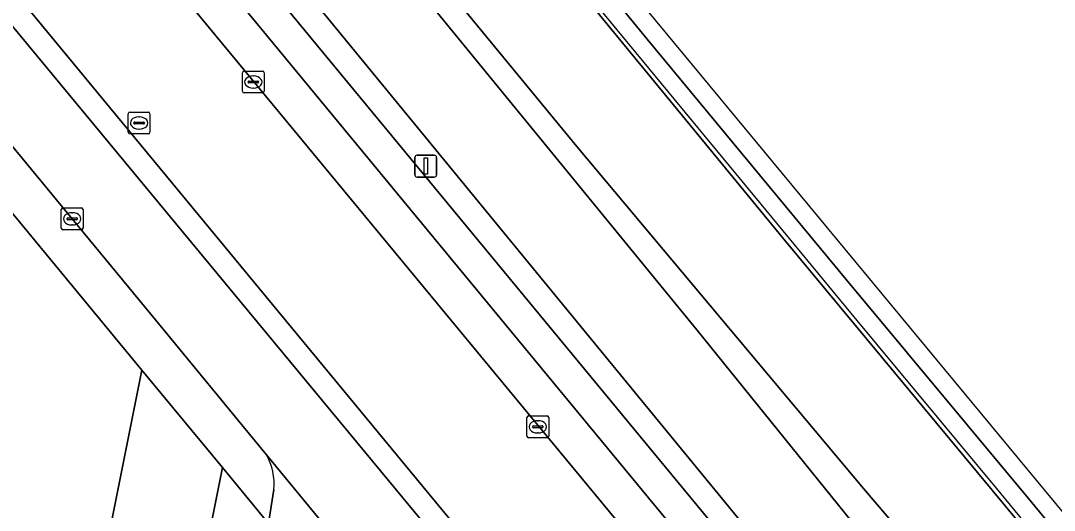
# Model space of a CAD drawing. Extents: x 158793 to 159888, y 384317 to 385256.
# Drawn here: x 159435.59 to 159483.14, y 385008.68 to 385031.19 of the extents above; entities that cross this region are included whole.
import ezdxf

# ---------------------------------------------------------------- set-up
doc = ezdxf.new("R2010")
doc.units = 0
for name, color, linetype in [('IMGEO_Fietspad_gesloten', 7, 'Continuous'), ('IMGEO_Grasland_overig', 7, 'Continuous'), ('IMGEO_Groenvoorziening', 7, 'Continuous'), ('IMGEO_Hek', 7, 'Continuous'), ('IMGEO_Kolk', 7, 'Continuous'), ('IMGEO_Lichtmast', 7, 'Continuous'), ('IMGEO_Parkeervlak_open', 7, 'Continuous'), ('IMGEO_Rijbaan_lokaal_open', 7, 'Continuous'), ('IMGEO_Rioolput', 7, 'Continuous'), ('IMGEO_Spoorbaan_halfverhard', 7, 'Continuous'), ('IMGEO_Terreindeel_gesloten', 7, 'Continuous'), ('IMGEO_Verkeerseiland_open', 7, 'Continuous'), ('IMGEO_Voetpad_open', 7, 'Continuous')]:
    doc.layers.add(name, color=color, linetype=linetype)

msp = doc.modelspace()

# ---------------------------------------------------------------- linework, layer by layer
at = {"layer": 'IMGEO_Fietspad_gesloten'}
msp.add_lwpolyline([(159392.221, 385077.556), (159398.871, 385069.463), (159412.232, 385053.326), (159424.262, 385038.689), (159425.141, 385037.619), (159437.96, 385022.078), (159441.576, 385017.691), (159446.9, 385011.233), (159450.98, 385006.284), (159456.169, 385000), (159463.854, 384990.694), (159464.988, 384989.328), (159467.665, 384986.104), (159477.003, 384974.858), (159489.623, 384959.686), (159490.048, 384959.172), (159492.795, 384961.44), (159492.69, 384961.567), (159492.646, 384961.62), (159460.845, 385000), (159427.599, 385040.125)], dxfattribs=at)
at = {"layer": 'IMGEO_Grasland_overig'}
for points in [[(159320.599, 385188.545), (159435.874, 385048.176), (159480.455, 384993.887), (159494.557, 384976.714), (159498.367, 384972.113), (159499.262, 384971.033), (159505.464, 384963.64), (159508.186, 384960.258), (159630.789, 384812.222)], [(159381.818, 385121.964), (159395.478, 385105.84), (159422.001, 385073.661), (159432.599, 385060.675), (159445.752, 385044.139), (159461.175, 385025.404), (159474.366, 385009.682), (159485.452, 384996.701), (159497.094, 384982.699), (159508.594, 384968.418), (159520.403, 384954.166), (159532.311, 384940.054), (159543.732, 384926.039), (159553.332, 384914.821), (159563.557, 384902.44), (159566.627, 384904.959), (159564.887, 384907.048), (159528.041, 384951.662), (159493.012, 384994.28), (159470.7, 385021.144), (159427.85, 385073.253), (159340.344, 385179.112)], [(159543.732, 384926.039), (159532.311, 384940.054), (159520.403, 384954.166), (159508.594, 384968.418), (159497.094, 384982.699), (159485.452, 384996.701), (159474.366, 385009.682), (159461.175, 385025.404), (159445.752, 385044.139), (159432.599, 385060.675), (159422.001, 385073.661), (159395.478, 385105.84), (159381.818, 385121.964)], [(159540.039, 384928.759), (159528.546, 384943.134), (159502.442, 384973.887), (159489.927, 384988.239), (159466.69, 385016.979), (159450.466, 385036.803), (159426.293, 385066.023), (159412.227, 385082.788), (159400.256, 385097.837), (159389.592, 385110.954)], [(159389.592, 385110.954), (159400.256, 385097.837), (159412.227, 385082.788), (159426.293, 385066.023), (159450.466, 385036.803), (159466.69, 385016.979), (159489.927, 384988.239), (159502.442, 384973.887), (159528.546, 384943.134), (159540.039, 384928.759)]]:
    msp.add_lwpolyline(points, dxfattribs=at)
at = {"layer": 'IMGEO_Groenvoorziening'}
for points in [[(159508.186, 384960.258), (159505.464, 384963.64), (159499.262, 384971.033), (159498.367, 384972.113), (159494.557, 384976.714), (159480.455, 384993.887), (159435.874, 385048.176), (159320.599, 385188.545), (159302.586, 385210.352), (159284.076, 385232.76), (159282.981, 385235.178), (159282.836, 385235.498), (159282.422, 385238.521), (159283.262, 385241.397), (159284.651, 385244.041), (159286.033, 385245.528), (159285.586, 385246.063), (159281.152, 385238.85)], [(159318.533, 385188.249), (159434.917, 385047.393), (159500.475, 384968.05), (159507.986, 384958.96), (159519.229, 384945.296), (159521.522, 384942.521), (159537.859, 384922.752)], [(159429.98, 384992.142), (159434.842, 384983.575), (159441.173, 385015.118), (159423.68, 385036.291)]]:
    msp.add_lwpolyline(points, dxfattribs=at)
at = {"layer": 'IMGEO_Hek'}
msp.add_lwpolyline([(159383.324, 385127.243), (159419.948, 385082.936), (159427.888, 385073.287), (159437.454, 385061.733), (159448.597, 385048.217), (159469.341, 385023.111), (159474.059, 385017.401), (159480.46, 385009.693), (159486.821, 385001.974), (159494.758, 384992.324), (159502.719, 384982.68), (159510.631, 384973.029), (159526.535, 384953.748), (159529.73, 384949.862), (159534.481, 384944.096), (159540.858, 384936.397), (159547.185, 384928.671)], dxfattribs=at)
at = {"layer": 'IMGEO_Kolk'}
for p, q in [((159445.795, 385027.941), (159445.795, 385028.793)), ((159445.87, 385028.867), (159446.722, 385028.867)), ((159446.796, 385028.793), (159446.796, 385027.941)), ((159446.054, 385028.361), (159446.054, 385028.373)), ((159446.492, 385028.324), (159446.094, 385028.324)), ((159446.097, 385028.41), (159446.495, 385028.41)), ((159446.283, 385028.647), (159446.308, 385028.647)), ((159446.538, 385028.373), (159446.538, 385028.361)), ((159446.722, 385027.867), (159445.87, 385027.867)), ((159446.306, 385028.087), (159446.281, 385028.087)), ((159437.535, 385022.578), (159438.387, 385022.578)), ((159437.46, 385021.652), (159437.46, 385022.504)), ((159437.719, 385022.072), (159437.719, 385022.084)), ((159437.762, 385022.121), (159438.16, 385022.121)), ((159437.948, 385022.358), (159437.973, 385022.358)), ((159438.203, 385022.084), (159438.203, 385022.072)), ((159438.461, 385022.504), (159438.461, 385021.652)), ((159438.157, 385022.035), (159437.759, 385022.035)), ((159437.971, 385021.798), (159437.946, 385021.798)), ((159438.387, 385021.578), (159437.535, 385021.578)), ((159458.88, 385012.088), (159458.88, 385012.94)), ((159458.955, 385013.014), (159459.807, 385013.014)), ((159459.182, 385012.557), (159459.58, 385012.557)), ((159459.368, 385012.794), (159459.393, 385012.794)), ((159459.881, 385012.94), (159459.881, 385012.088)), ((159459.139, 385012.508), (159459.139, 385012.52)), ((159459.577, 385012.471), (159459.179, 385012.471)), ((159459.391, 385012.234), (159459.366, 385012.234)), ((159459.623, 385012.52), (159459.623, 385012.508)), ((159459.807, 385012.014), (159458.955, 385012.014))]:
    msp.add_line(p, q, dxfattribs=at)
for points in [[(159445.795, 385027.941), (159445.795, 385028.793)], [(159445.87, 385028.867), (159446.722, 385028.867)], [(159446.796, 385028.793), (159446.796, 385027.941)], [(159446.722, 385027.867), (159445.87, 385027.867)], [(159437.535, 385022.578), (159438.387, 385022.578)], [(159437.46, 385021.652), (159437.46, 385022.504)], [(159438.461, 385022.504), (159438.461, 385021.652)], [(159438.387, 385021.578), (159437.535, 385021.578)], [(159458.88, 385012.088), (159458.88, 385012.94)], [(159458.955, 385013.014), (159459.807, 385013.014)], [(159459.881, 385012.94), (159459.881, 385012.088)], [(159459.807, 385012.014), (159458.955, 385012.014)]]:
    msp.add_lwpolyline(points, dxfattribs=at)
for centre, radius, start, end in [((159445.872, 385028.791), 0.0765, 91.552, 178.448), ((159445.872, 385028.791), 0.0765, 91.552, 178.448), ((159446.72, 385028.791), 0.0765, 1.552, 88.448), ((159446.72, 385028.791), 0.0765, 1.552, 88.448), ((159446.094, 385028.37), 0.0403, 85.8775, 175.7526), ((159446.091, 385028.36), 0.0366, 178.938, 274.7102), ((159446.495, 385028.367), 0.043, 264.8664, 352.4533), ((159446.499, 385028.372), 0.0386, 1.7309, 96.639), ((159445.872, 385027.943), 0.0765, 181.552, 268.448), ((159445.872, 385027.943), 0.0765, 181.552, 268.448), ((159446.72, 385027.943), 0.0765, 271.552, 358.448), ((159446.72, 385027.943), 0.0765, 271.552, 358.448), ((159437.537, 385022.502), 0.0765, 91.552, 178.448), ((159437.537, 385022.502), 0.0765, 91.552, 178.448), ((159438.385, 385022.502), 0.0765, 1.552, 88.448), ((159438.385, 385022.502), 0.0765, 1.552, 88.448), ((159437.759, 385022.081), 0.0403, 85.8775, 175.7526), ((159437.756, 385022.071), 0.0366, 178.938, 274.7102), ((159438.16, 385022.078), 0.043, 264.8664, 352.4533), ((159438.164, 385022.083), 0.0386, 1.7309, 96.639), ((159437.537, 385021.654), 0.0765, 181.552, 268.448), ((159437.537, 385021.654), 0.0765, 181.552, 268.448), ((159438.385, 385021.654), 0.0765, 271.552, 358.448), ((159438.385, 385021.654), 0.0765, 271.552, 358.448), ((159458.957, 385012.938), 0.0765, 91.552, 178.448), ((159458.957, 385012.938), 0.0765, 91.552, 178.448), ((159459.179, 385012.517), 0.0403, 85.8775, 175.7526), ((159459.584, 385012.519), 0.0386, 1.7309, 96.639), ((159459.805, 385012.938), 0.0765, 1.552, 88.448), ((159459.805, 385012.938), 0.0765, 1.552, 88.448), ((159458.957, 385012.09), 0.0765, 181.552, 268.448), ((159458.957, 385012.09), 0.0765, 181.552, 268.448), ((159459.176, 385012.507), 0.0366, 178.938, 274.7102), ((159459.58, 385012.514), 0.043, 264.8664, 352.4533), ((159459.805, 385012.09), 0.0765, 271.552, 358.448), ((159459.805, 385012.09), 0.0765, 271.552, 358.448)]:
    msp.add_arc(centre, radius, start, end, dxfattribs=at)
for centre, major_axis, ratio, start_param, end_param in [((159446.282, 385028.367), (-0.387, 0.002), 0.722429, 4.712389, 7.853982), ((159446.307, 385028.367), (-0.39, 0.002), 0.717154, 1.570796, 4.712389), ((159437.947, 385022.078), (-0.387, 0.002), 0.722429, 4.712389, 7.853982), ((159437.972, 385022.078), (-0.39, 0.002), 0.717154, 1.570796, 4.712389), ((159459.367, 385012.514), (-0.387, 0.002), 0.722429, 4.712389, 7.853982), ((159459.392, 385012.514), (-0.39, 0.002), 0.717154, 1.570796, 4.712389)]:
    msp.add_ellipse(centre, major_axis=major_axis, ratio=ratio, start_param=start_param, end_param=end_param, dxfattribs=at)
at = {"layer": 'IMGEO_Lichtmast'}
for p, q in [((159453.83, 385024.999), (159454.62, 385024.999)), ((159454.62, 385024.999), (159453.83, 385024.999)), ((159453.73, 385024.099), (159453.73, 385024.899)), ((159453.73, 385024.899), (159453.73, 385024.099)), ((159454.72, 385024.899), (159454.72, 385024.099)), ((159454.72, 385024.099), (159454.72, 385024.899)), ((159454.62, 385023.999), (159453.83, 385023.999)), ((159453.83, 385023.999), (159454.62, 385023.999))]:
    msp.add_line(p, q, dxfattribs=at)
msp.add_lwpolyline([(159454.15, 385024.874), (159454.3, 385024.874), (159454.3, 385024.124), (159454.15, 385024.124), (159454.15, 385024.874)], dxfattribs=at)
for centre, start, end in [((159453.83, 385024.899), 90, 180), ((159453.83, 385024.899), 90, 180), ((159454.62, 385024.899), 0, 90), ((159454.62, 385024.899), 360, 90), ((159453.83, 385024.099), 180, 270), ((159453.83, 385024.099), 180, 270), ((159454.62, 385024.099), 270, 0), ((159454.62, 385024.099), 270, 0)]:
    msp.add_arc(centre, 0.1, start, end, dxfattribs=at)
at = {"layer": 'IMGEO_Parkeervlak_open'}
for points in [[(159313.357, 385189.189), (159432.332, 385045.283), (159493.008, 384971.951), (159497.965, 384965.89), (159499.325, 384967.06), (159433.745, 385046.437)], [(159446.996, 385008.071), (159444.869, 385010.645), (159440.477, 384988.607)]]:
    msp.add_lwpolyline(points, dxfattribs=at)
at = {"layer": 'IMGEO_Rijbaan_lokaal_open'}
for points in [[(159306.08, 385188.626), (159310.648, 385183.424), (159427.797, 385041.577), (159428.452, 385040.783), (159462.165, 385000), (159491.21, 384964.667), (159493.289, 384962.168), (159493.447, 384961.978), (159497.965, 384965.89), (159493.008, 384971.951), (159432.332, 385045.283)], [(159450.98, 385006.284), (159446.9, 385011.233)], [(159447.244, 385009.631), (159446.996, 385008.071), (159453.664, 385000), (159456.881, 384996.106), (159462.376, 384989.455), (159464.442, 384986.955)]]:
    msp.add_lwpolyline(points, dxfattribs=at)
msp.add_arc((159444.461, 385009.871), 2.794, 355.0653, 29.1731, dxfattribs=at)
at = {"layer": 'IMGEO_Rioolput'}
for p, q in [((159440.539, 385026.057), (159440.539, 385026.909)), ((159440.614, 385026.983), (159441.466, 385026.983)), ((159441.54, 385026.909), (159441.54, 385026.057)), ((159440.798, 385026.477), (159440.798, 385026.489)), ((159441.236, 385026.44), (159440.838, 385026.44)), ((159440.841, 385026.526), (159441.239, 385026.526)), ((159441.027, 385026.763), (159441.052, 385026.763)), ((159441.282, 385026.489), (159441.282, 385026.477)), ((159441.466, 385025.983), (159440.614, 385025.983)), ((159441.05, 385026.203), (159441.025, 385026.203))]:
    msp.add_line(p, q, dxfattribs=at)
for points in [[(159440.539, 385026.057), (159440.539, 385026.909)], [(159440.614, 385026.983), (159441.466, 385026.983)], [(159441.54, 385026.909), (159441.54, 385026.057)], [(159441.466, 385025.983), (159440.614, 385025.983)]]:
    msp.add_lwpolyline(points, dxfattribs=at)
for centre, radius, start, end in [((159440.616, 385026.907), 0.0765, 91.552, 178.448), ((159440.616, 385026.907), 0.0765, 91.552, 178.448), ((159441.464, 385026.907), 0.0765, 1.552, 88.448), ((159441.464, 385026.907), 0.0765, 1.552, 88.448), ((159440.838, 385026.486), 0.0403, 85.8775, 175.7526), ((159440.835, 385026.476), 0.0366, 178.938, 274.7102), ((159441.239, 385026.483), 0.043, 264.8664, 352.4533), ((159441.243, 385026.488), 0.0386, 1.7309, 96.639), ((159440.616, 385026.059), 0.0765, 181.552, 268.448), ((159440.616, 385026.059), 0.0765, 181.552, 268.448), ((159441.464, 385026.059), 0.0765, 271.552, 358.448), ((159441.464, 385026.059), 0.0765, 271.552, 358.448)]:
    msp.add_arc(centre, radius, start, end, dxfattribs=at)
for centre, major_axis, ratio, start_param, end_param in [((159441.026, 385026.483), (-0.387, 0.002), 0.722429, 4.712389, 7.853982), ((159441.051, 385026.483), (-0.39, 0.002), 0.717154, 1.570796, 4.712389)]:
    msp.add_ellipse(centre, major_axis=major_axis, ratio=ratio, start_param=start_param, end_param=end_param, dxfattribs=at)
at = {"layer": 'IMGEO_Spoorbaan_halfverhard'}
for points in [[(159629.688, 384832.232), (159424.407, 385079.936), (159290.987, 385240.928)], [(159392.075, 385118.019), (159400.497, 385107.572), (159410.708, 385095.473), (159421.234, 385082.721), (159438.711, 385061.553), (159451.729, 385045.807), (159464.416, 385030.34), (159473.571, 385019.29), (159481.951, 385009.216), (159488.169, 385001.676), (159507.455, 384978.182), (159528.436, 384952.721), (159538.316, 384940.816), (159543.418, 384934.616), (159570.742, 384901.461)]]:
    msp.add_lwpolyline(points, dxfattribs=at)
at = {"layer": 'IMGEO_Terreindeel_gesloten'}
for points in [[(159340.344, 385179.112), (159427.85, 385073.253), (159470.7, 385021.144), (159493.012, 384994.28), (159528.041, 384951.662), (159564.887, 384907.048)], [(159570.742, 384901.461), (159543.418, 384934.616), (159538.316, 384940.816), (159528.436, 384952.721), (159507.455, 384978.182), (159488.169, 385001.676), (159481.951, 385009.216), (159473.571, 385019.29), (159464.416, 385030.34), (159451.729, 385045.807), (159438.711, 385061.553), (159421.234, 385082.721), (159410.708, 385095.473), (159400.497, 385107.572), (159392.075, 385118.019)]]:
    msp.add_lwpolyline(points, dxfattribs=at)
at = {"layer": 'IMGEO_Verkeerseiland_open'}
for points in [[(159305.292, 385187.89), (159310.139, 385182.556), (159426.963, 385040.896), (159427.599, 385040.125), (159460.845, 385000), (159492.646, 384961.62)], [(159493.289, 384962.168), (159491.21, 384964.667), (159462.165, 385000), (159428.452, 385040.783)]]:
    msp.add_lwpolyline(points, dxfattribs=at)
at = {"layer": 'IMGEO_Voetpad_open'}
for points in [[(159314.82, 385188.613), (159315.873, 385188.617), (159316.51, 385188.336), (159433.745, 385046.437), (159499.325, 384967.06), (159500.475, 384968.05), (159434.917, 385047.393)], [(159388.179, 385079.266), (159390.62, 385076.312), (159422.732, 385037.439), (159423.68, 385036.291), (159441.173, 385015.118), (159444.869, 385010.645), (159446.996, 385008.071), (159447.244, 385009.631)], [(159446.9, 385011.233), (159441.576, 385017.691), (159437.96, 385022.078), (159425.141, 385037.619), (159424.262, 385038.689), (159412.232, 385053.326), (159398.871, 385069.463), (159392.221, 385077.556)], [(159444.869, 385010.645), (159441.173, 385015.118), (159434.842, 384983.575), (159439.451, 384975.454)], [(159440.477, 384988.607), (159444.869, 385010.645)]]:
    msp.add_lwpolyline(points, dxfattribs=at)
msp.add_arc((159444.461, 385009.871), 2.794, 355.0653, 29.1731, dxfattribs=at)

doc.saveas('drawing.dxf')
